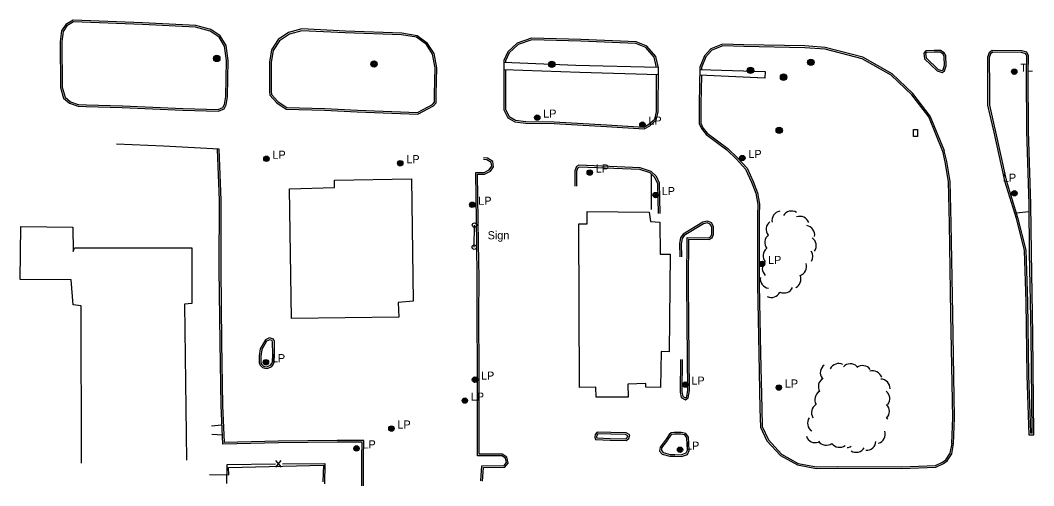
# Model space of a CAD drawing. Extents: x 2402803 to 2427059, y 6985292 to 6997652.
# Drawn here: x 2425944 to 2426544, y 6990901 to 6991177 of the extents above; entities that cross this region are included whole.
import ezdxf

# ---------------------------------------------------------------- set-up
doc = ezdxf.new("R2010")
doc.units = 0
for name, color, linetype in [('p_dtm sidewalk', 7, 'Continuous'), ('p_road - paved curb', 7, 'Continuous'), ('p_structure building', 7, 'Continuous'), ('p_structure fence', 7, 'Continuous'), ('p_structure general', 7, 'Continuous'), ('p_structure sign', 7, 'Continuous'), ('p_utility manhole', 7, 'Continuous'), ('p_veg woods', 7, 'Continuous')]:
    doc.layers.add(name, color=color, linetype=linetype)

msp = doc.modelspace()

# ---------------------------------------------------------------- linework, layer by layer
at = {"layer": 'p_dtm sidewalk'}
for points in [[(2426321.85, 6991149.23), (2426272.99, 6991150.44), (2426230.24, 6991152.2)], [(2426230.22, 6991147.97), (2426275.3, 6991146.53), (2426321.86, 6991145.09)], [(2426346.39, 6991148.01), (2426385.12, 6991146.75), (2426384.92, 6991142.91), (2426346.35, 6991144.65)], [(2426317.67, 6991086.09), (2426317.67, 6991064.95)], [(2426533.98, 6991063.13), (2426541.76, 6991063.83)], [(2426062.84, 6990937.12), (2426056.91, 6990936.61)], [(2426063.41, 6990931.28), (2426057.19, 6990931.68)], [(2426055.79, 6990907.82), (2426067.25, 6990907.72), (2426067.04, 6990911.96), (2426123.29, 6990913.35), (2426122.98, 6990903.58)]]:
    msp.add_lwpolyline(points, dxfattribs=at)
at = {"layer": 'p_road - paved curb'}
for points in [[(2426040.03, 6991123.82), (2426061.1, 6991123.29), (2426064.41, 6991124.68), (2426065.7, 6991127), (2426066.5, 6991132.02), (2426066.88, 6991153.37), (2426065.69, 6991162.22), (2426062.13, 6991167.96), (2426056.54, 6991171.65), (2426047.63, 6991174.18), (2426016.03, 6991175.69), (2425974.88, 6991177.22), (2425970.48, 6991174.62), (2425967.99, 6991170.99), (2425967.21, 6991164.7), (2425967.42, 6991137.35), (2425969.26, 6991131.12), (2425972.75, 6991128.06), (2425977.79, 6991126.27), (2425982.71, 6991126.15), (2426004.03, 6991125.57)], [(2426040.06, 6991124.82), (2426060.91, 6991124.3), (2426063.7, 6991125.47), (2426064.74, 6991127.33), (2426065.5, 6991132.11), (2426065.88, 6991153.31), (2426064.73, 6991161.87), (2426061.4, 6991167.25), (2426056.12, 6991170.73), (2426047.47, 6991173.19), (2426015.99, 6991174.69), (2425975.14, 6991176.21), (2425971.18, 6991173.87), (2425968.95, 6991170.63), (2425968.21, 6991164.64), (2425968.42, 6991137.5), (2425970.14, 6991131.68), (2425973.27, 6991128.94), (2425977.97, 6991127.27), (2425982.74, 6991127.15), (2426004.06, 6991126.57)], [(2426143.39, 6991123), (2426179.34, 6991121.59), (2426188.64, 6991126.44), (2426190.06, 6991128.31), (2426190.07, 6991133.46), (2426190.46, 6991149.07), (2426188.86, 6991157.56), (2426185.08, 6991163.53), (2426178.81, 6991168.07), (2426169.74, 6991169.52), (2426136.29, 6991170.83), (2426110.47, 6991172.06), (2426102.67, 6991169.92), (2426096.52, 6991165.83), (2426092.53, 6991159.69), (2426091.27, 6991152.44), (2426091.39, 6991135), (2426091.61, 6991132.71), (2426095.64, 6991128.3), (2426101.19, 6991124.41), (2426124.02, 6991123.93)], [(2426143.43, 6991124), (2426179.11, 6991122.6), (2426187.98, 6991127.22), (2426189.06, 6991128.65), (2426189.07, 6991133.47), (2426189.46, 6991148.99), (2426187.91, 6991157.19), (2426184.34, 6991162.83), (2426178.42, 6991167.12), (2426169.64, 6991168.52), (2426136.25, 6991169.83), (2426110.58, 6991171.05), (2426103.09, 6991169), (2426097.25, 6991165.11), (2426093.48, 6991159.32), (2426092.27, 6991152.36), (2426092.39, 6991135.05), (2426092.57, 6991133.14), (2426096.3, 6991129.06), (2426101.51, 6991125.4), (2426124.04, 6991124.93)], [(2426291.11, 6991114.13), (2426313.49, 6991112.91), (2426316.84, 6991114.72), (2426320.64, 6991118.06), (2426321.74, 6991122.86), (2426321.88, 6991149.09), (2426320.3, 6991155.73), (2426315.07, 6991161.86), (2426308.69, 6991164.46), (2426275.84, 6991165.86), (2426246.73, 6991166.53), (2426238.25, 6991163.7), (2426232.61, 6991158.46), (2426230.25, 6991153.35), (2426230.2, 6991142.71), (2426230.28, 6991124.08), (2426232.59, 6991119.34), (2426236.77, 6991117.03), (2426243.28, 6991116.16), (2426260.12, 6991116.05)], [(2426320.81, 6991149.29), (2426319.38, 6991155.26), (2426314.47, 6991161.03), (2426308.47, 6991163.47), (2426275.81, 6991164.86), (2426246.88, 6991165.53), (2426238.77, 6991162.82), (2426233.44, 6991157.86), (2426231.25, 6991153.13), (2426231.25, 6991152.39)], [(2426491.5, 6991099.84), (2426483.04, 6991120.4), (2426472.81, 6991133.77), (2426460.44, 6991145.46), (2426443, 6991155.27), (2426420.86, 6991161.11), (2426408.79, 6991161.97), (2426372.62, 6991162.59), (2426359.97, 6991162.98), (2426353.01, 6991160.34), (2426349.14, 6991156.15), (2426346.41, 6991149.46), (2426346.15, 6991127.65), (2426345.99, 6991116.02), (2426347.43, 6991112.99), (2426350.18, 6991109.49), (2426362.38, 6991100.38), (2426368.14, 6991094.86), (2426373.63, 6991088.9), (2426377.16, 6991081.23), (2426379.67, 6991074.67), (2426380.88, 6991068.04), (2426380.55, 6991061.73), (2426380.72, 6991020.33), (2426381.51, 6990979.6), (2426382.13, 6990946.75), (2426382.41, 6990936.03), (2426386.27, 6990927.81), (2426394.29, 6990919.21), (2426404.34, 6990913.54), (2426415.58, 6990911.52), (2426427.9, 6990911.54), (2426466.12, 6990911.46), (2426486.37, 6990912.3), (2426490.84, 6990914.34), (2426493.08, 6990915.95), (2426495.85, 6990920.14), (2426496.95, 6990926.14)], [(2426490.58, 6991099.46), (2426482.17, 6991119.9), (2426472.06, 6991133.1), (2426459.84, 6991144.65), (2426442.62, 6991154.34), (2426420.7, 6991160.12), (2426408.75, 6991160.97), (2426372.6, 6991161.59), (2426360.14, 6991161.97), (2426353.58, 6991159.49), (2426350, 6991155.6), (2426347.41, 6991149.26), (2426347.4, 6991148.11)], [(2426485.38, 6991159.28), (2426480.51, 6991159.11), (2426479.28, 6991157.75), (2426479.67, 6991154.38), (2426487.2, 6991147.17), (2426490.19, 6991146.28), (2426491.55, 6991147.21), (2426492.46, 6991150.26)], [(2426485.41, 6991158.28), (2426480.97, 6991158.13), (2426480.33, 6991157.42), (2426480.62, 6991154.85), (2426487.72, 6991148.06), (2426490.02, 6991147.37), (2426490.69, 6991147.84), (2426491.5, 6991150.55)], [(2426492.46, 6991150.26), (2426492.35, 6991156.32), (2426491.35, 6991157.94), (2426489.14, 6991159.32), (2426485.38, 6991159.28)], [(2426491.46, 6991150.24), (2426491.36, 6991156.03), (2426490.62, 6991157.22), (2426488.86, 6991158.32), (2426485.39, 6991158.28)], [(2426541.31, 6991111.53), (2426541.2, 6991145.71), (2426541.37, 6991156.14), (2426540.35, 6991158.21), (2426537.38, 6991159.14), (2426519.84, 6991159.33), (2426517.97, 6991157.91), (2426516.96, 6991155.28), (2426517.1, 6991137.15), (2426517.1, 6991126.83), (2426520.43, 6991112.41)], [(2426540.31, 6991111.53), (2426540.2, 6991145.72), (2426540.37, 6991155.91), (2426539.64, 6991157.38), (2426537.22, 6991158.14), (2426520.17, 6991158.33), (2426518.8, 6991157.29), (2426517.96, 6991155.1), (2426518.1, 6991137.15), (2426518.1, 6991126.94), (2426521.4, 6991112.64)], [(2426231.22, 6991147.64), (2426231.2, 6991142.71), (2426231.28, 6991124.31), (2426233.35, 6991120.06), (2426237.09, 6991118), (2426243.35, 6991117.16), (2426260.13, 6991117.05)], [(2426291.16, 6991115.13), (2426313.26, 6991113.92), (2426316.26, 6991115.55), (2426319.74, 6991118.6), (2426320.74, 6991122.98), (2426320.86, 6991145.32)], [(2426347.35, 6991144.29), (2426347.15, 6991127.64), (2426346.99, 6991116.24), (2426348.29, 6991113.52), (2426350.88, 6991110.21), (2426363.03, 6991101.14), (2426368.85, 6991095.56), (2426374.47, 6991089.46), (2426378.08, 6991081.62), (2426380.64, 6991074.94), (2426381.88, 6991068.1), (2426381.55, 6991061.71), (2426381.72, 6991020.34), (2426382.51, 6990979.62), (2426383.13, 6990946.77), (2426383.4, 6990936.27), (2426387.11, 6990928.38), (2426394.92, 6990920.01), (2426404.68, 6990914.49), (2426415.67, 6990912.52), (2426427.9, 6990912.54), (2426466.1, 6990912.46), (2426486.13, 6990913.29), (2426490.34, 6990915.21), (2426492.35, 6990916.65), (2426494.9, 6990920.52), (2426495.97, 6990926.32)], [(2426004.08, 6991126.57), (2426040.08, 6991124.82)], [(2426004.03, 6991125.57), (2426040.03, 6991123.82)], [(2426124.02, 6991123.93), (2426143.39, 6991123)], [(2426124.07, 6991124.93), (2426143.44, 6991124)], [(2426260.12, 6991116.05), (2426291.11, 6991114.13)], [(2426260.18, 6991117.05), (2426291.17, 6991115.13)], [(2426520.29, 6991112.6), (2426527.13, 6991082.08), (2426533.92, 6991059.93), (2426538.8, 6991040.71), (2426539.68, 6991010.28), (2426540.24, 6990966.67), (2426541.44, 6990931.49), (2426544.42, 6990931.48), (2426543.91, 6990990.95), (2426543, 6991039.48), (2426542.72, 6991068.13), (2426541.31, 6991111.53)], [(2426521.27, 6991112.82), (2426528.1, 6991082.34), (2426534.88, 6991060.2), (2426539.8, 6991040.85), (2426540.68, 6991010.3), (2426541.24, 6990966.69), (2426542.41, 6990932.49), (2426543.41, 6990932.48), (2426542.91, 6990990.94), (2426542, 6991039.47), (2426541.72, 6991068.11), (2426540.31, 6991111.5)], [(2426061.58, 6991100.69), (2426028.38, 6991102.59), (2426000.57, 6991103.78)], [(2426146.15, 6990901.22), (2426146.01, 6990917.98), (2426146.22, 6990926.98), (2426131.51, 6990927.14), (2426096.58, 6990926.59), (2426063.63, 6990925.87), (2426062.69, 6990948.82), (2426062.06, 6990986.35), (2426061.57, 6991029.57), (2426061.7, 6991070.57), (2426060.58, 6991100.65)], [(2426147.15, 6990901.23), (2426147.01, 6990917.97), (2426147.24, 6990927.97), (2426131.51, 6990928.14), (2426096.56, 6990927.59), (2426064.59, 6990926.89), (2426063.69, 6990948.85), (2426063.06, 6990986.36), (2426062.57, 6991029.57), (2426062.7, 6991070.59), (2426061.58, 6991100.69)], [(2426495.95, 6990926.18), (2426496.49, 6990941.53), (2426495.36, 6991002.91), (2426494.48, 6991056.68), (2426493.94, 6991081.62), (2426491.98, 6991093.26), (2426490.44, 6991099.56)], [(2426496.95, 6990926.14), (2426497.49, 6990941.52), (2426496.36, 6991002.93), (2426495.48, 6991056.7), (2426494.94, 6991081.71), (2426492.96, 6991093.46), (2426491.41, 6991099.8)], [(2426216.65, 6990904.07), (2426217.19, 6990912.94), (2426230.41, 6990913.18), (2426231.76, 6990914.93), (2426231.16, 6990917.53), (2426228.99, 6990919.02), (2426214.66, 6990919), (2426214.6, 6990969.05), (2426214.53, 6991002.11), (2426214.54, 6991024.35), (2426214.25, 6991044.91), (2426213.77, 6991072.41), (2426213.58, 6991086.93), (2426218.64, 6991087.03), (2426221.63, 6991088.58), (2426223.11, 6991090.62), (2426222.76, 6991092.81), (2426220.26, 6991094.47), (2426218.23, 6991094.57)], [(2426217.65, 6990904.01), (2426218.13, 6990911.96), (2426230.91, 6990912.19), (2426232.84, 6990914.69), (2426232.05, 6990918.13), (2426229.3, 6990920.02), (2426215.66, 6990920), (2426215.6, 6990969.05), (2426215.53, 6991002.11), (2426215.54, 6991024.36), (2426215.25, 6991044.93), (2426214.77, 6991072.43), (2426214.59, 6991085.95), (2426218.89, 6991086.03), (2426222.3, 6991087.8), (2426224.16, 6991090.37), (2426223.68, 6991093.4), (2426220.58, 6991095.45), (2426218.28, 6991095.57)], [(2426322.99, 6991062.57), (2426322.6, 6991080.56), (2426320.69, 6991084.6), (2426317.51, 6991087.62), (2426311.08, 6991089.69), (2426274.74, 6991091.22), (2426273.24, 6991090.44), (2426272.34, 6991087.87), (2426272.39, 6991078.85)], [(2426321.99, 6991062.55), (2426321.6, 6991080.33), (2426319.87, 6991084), (2426316.99, 6991086.74), (2426310.9, 6991088.7), (2426274.96, 6991090.21), (2426274.05, 6991089.74), (2426273.34, 6991087.7), (2426273.39, 6991078.86)], [(2426335.06, 6990976.07), (2426334.79, 6990956.73), (2426335.49, 6990953.47), (2426338.05, 6990952.2), (2426339.64, 6990953.38), (2426340.31, 6990957.74), (2426339.95, 6990997.58), (2426339.69, 6991022.85), (2426340.03, 6991047.48), (2426352.02, 6991047.19), (2426353.79, 6991048.22), (2426354.61, 6991050.16), (2426354.55, 6991054.94), (2426353.39, 6991057.14), (2426350.97, 6991058.17), (2426348.19, 6991057.46), (2426336.52, 6991050.34), (2426334.99, 6991048.31), (2426334.32, 6991044.83), (2426334.57, 6991036.91)], [(2426336.06, 6990976.06), (2426335.79, 6990956.83), (2426336.37, 6990954.15), (2426337.95, 6990953.37), (2426338.71, 6990953.94), (2426339.31, 6990957.81), (2426338.95, 6990997.57), (2426338.69, 6991022.85), (2426339.04, 6991048.5), (2426351.76, 6991048.2), (2426353, 6991048.92), (2426353.61, 6991050.36), (2426353.55, 6991054.69), (2426352.67, 6991056.36), (2426350.89, 6991057.12), (2426348.58, 6991056.53), (2426337.2, 6991049.59), (2426335.93, 6991047.89), (2426335.32, 6991044.75), (2426335.57, 6991036.94)], [(2426094.21, 6990979.09), (2426094.2, 6990986.74), (2426093.64, 6990988.04), (2426091.39, 6990988.9), (2426088.91, 6990987.72), (2426085.85, 6990982.35), (2426085.14, 6990978.3)], [(2426093.21, 6990979.09), (2426093.2, 6990986.53), (2426092.89, 6990987.26), (2426091.43, 6990987.81), (2426089.62, 6990986.95), (2426086.8, 6990982.01), (2426086.12, 6990978.13)], [(2426085.14, 6990978.3), (2426085.13, 6990974.09), (2426085.83, 6990972.73), (2426087.13, 6990971.24), (2426089.25, 6990970.76), (2426090.5, 6990970.86), (2426092.61, 6990971.91), (2426093.55, 6990973.13), (2426094.13, 6990974.48), (2426094.21, 6990979.09)], [(2426086.14, 6990978.3), (2426086.13, 6990974.33), (2426086.66, 6990973.3), (2426087.67, 6990972.14), (2426089.32, 6990971.77), (2426090.23, 6990971.84), (2426091.96, 6990972.7), (2426092.68, 6990973.64), (2426093.13, 6990974.69), (2426093.21, 6990979.11)], [(2426293.67, 6990932.85), (2426285.6, 6990932.92), (2426284.39, 6990931.67), (2426284.2, 6990930), (2426284.7, 6990928.65), (2426293.23, 6990928.2)], [(2426293.66, 6990931.85), (2426286.02, 6990931.92), (2426285.35, 6990931.22), (2426285.22, 6990930.12), (2426285.41, 6990929.61), (2426293.28, 6990929.2)], [(2426293.23, 6990928.2), (2426302.87, 6990927.98), (2426304.35, 6990929.19), (2426304.9, 6990931.36), (2426302.77, 6990932.68), (2426293.67, 6990932.85)], [(2426293.25, 6990929.2), (2426302.52, 6990928.99), (2426303.46, 6990929.76), (2426303.75, 6990930.9), (2426302.48, 6990931.69), (2426293.65, 6990931.85)], [(2426326.42, 6990928.92), (2426322.87, 6990924.02), (2426322.6, 6990921.78), (2426324.06, 6990919.97), (2426328.73, 6990918.71), (2426331.6, 6990918.74)], [(2426327.23, 6990928.33), (2426323.83, 6990923.64), (2426323.64, 6990922.08), (2426324.63, 6990920.85), (2426328.86, 6990919.71), (2426331.59, 6990919.74)], [(2426331.66, 6990918.77), (2426335.5, 6990918.57), (2426339.13, 6990919.82), (2426340.17, 6990922.12), (2426339.68, 6990929.99), (2426338.24, 6990932.22), (2426335.34, 6990932.83), (2426331.28, 6990932.76), (2426329.48, 6990932.5), (2426328.32, 6990931.63), (2426326.42, 6990928.92)], [(2426331.71, 6990919.77), (2426335.36, 6990919.58), (2426338.4, 6990920.63), (2426339.16, 6990922.31), (2426338.7, 6990929.67), (2426337.63, 6990931.33), (2426335.24, 6990931.83), (2426331.36, 6990931.76), (2426329.88, 6990931.55), (2426329.05, 6990930.93), (2426327.24, 6990928.35)]]:
    msp.add_lwpolyline(points, dxfattribs=at)
at = {"layer": 'p_structure building'}
for points in [[(2426104.45, 6991000.39), (2426103.19, 6991077.3), (2426129.79, 6991077.96), (2426129.88, 6991082.34), (2426175.52, 6991083.24), (2426176.52, 6991010.6), (2426167.63, 6991009.83), (2426167.95, 6991001.2)], [(2426275.03, 6990959.53), (2426274.81, 6991056.42), (2426279.65, 6991056.56), (2426279.64, 6991063.88), (2426316.41, 6991063.47), (2426317.22, 6991057.84), (2426322.76, 6991057.6), (2426322.98, 6991038.53), (2426328.89, 6991038.44), (2426328.34, 6990980.7), (2426323.44, 6990980.78), (2426323.23, 6990959.54), (2426314.36, 6990959.62), (2426314.39, 6990961.87), (2426303.76, 6990961.38), (2426304.06, 6990953.69), (2426284.93, 6990953.64), (2426284.82, 6990959.59)]]:
    msp.add_lwpolyline(points, close=True, dxfattribs=at)
msp.add_lwpolyline([(2425979.8, 6990914.62), (2425979.73, 6991007.83), (2425974.99, 6991008.39), (2425973.69, 6991023.39), (2425943.56, 6991023.44), (2425943.95, 6991054.89), (2425974.78, 6991054.46), (2425975.02, 6991040.08), (2425975.69, 6991042.34), (2426045.22, 6991042.38), (2426045.27, 6991009.29), (2426040.87, 6991008.91), (2426042.19, 6990916.4)], dxfattribs=at)
at = {"layer": 'p_structure fence'}
for p, q in [((2426098.36, 6990912.18), (2426095.11, 6990916.14)), ((2426095.16, 6990912.14), (2426098.31, 6990916.18))]:
    msp.add_line(p, q, dxfattribs=at)
for points in [[(2426065.97, 6990902.57), (2426066.15, 6990913.78), (2426094.94, 6990914.11)], [(2426098.94, 6990914.15), (2426124.12, 6990914.44), (2426123.97, 6990902.27)]]:
    msp.add_lwpolyline(points, dxfattribs=at)
at = {"layer": 'p_structure general'}
msp.add_lwpolyline([(2426475.54, 6991112.41), (2426475.55, 6991108.34), (2426473.06, 6991108.33), (2426473.05, 6991112.4)], close=True, dxfattribs=at)
at = {"layer": 'p_structure sign'}
msp.add_line((2426212.74, 6991042.67), (2426212.81, 6991055.78), dxfattribs=at)
for centre in [(2426212.8, 6991055.79), (2426212.73, 6991042.68)]:
    msp.add_circle(centre, 1.3, dxfattribs=at)
at = {"layer": 'p_utility manhole'}
for centre, radius in [((2426060.07, 6991154.59), 1.9), ((2426060.07, 6991154.59), 1.44), ((2426060.07, 6991154.59), 0.973), ((2426060.07, 6991154.59), 0.539), ((2426060.07, 6991154.59), 0.192), ((2426153.29, 6991151.27), 1.9), ((2426153.29, 6991151.27), 1.44), ((2426153.29, 6991151.27), 0.973), ((2426153.29, 6991151.27), 0.539), ((2426153.29, 6991151.27), 0.192), ((2426258.66, 6991151.11), 1.9), ((2426258.66, 6991151.11), 1.44), ((2426258.66, 6991151.11), 0.973), ((2426258.66, 6991151.11), 0.539), ((2426258.66, 6991151.11), 0.192), ((2426412.28, 6991152.27), 1.9), ((2426412.28, 6991152.27), 1.44), ((2426412.28, 6991152.27), 0.973), ((2426412.28, 6991152.27), 0.539), ((2426412.28, 6991152.27), 0.192), ((2426376.51, 6991147.52), 1.9), ((2426376.51, 6991147.52), 1.44), ((2426376.51, 6991147.52), 0.973), ((2426376.51, 6991147.52), 0.539), ((2426376.51, 6991147.52), 0.192), ((2426396.11, 6991143.47), 1.9), ((2426396.11, 6991143.47), 1.44), ((2426396.11, 6991143.47), 0.973), ((2426532.89, 6991146.71), 1.6), ((2426532.89, 6991146.71), 1.3), ((2426532.89, 6991146.71), 1), ((2426532.89, 6991146.71), 0.539), ((2426532.89, 6991146.71), 0.192), ((2426396.11, 6991143.47), 0.539), ((2426396.11, 6991143.47), 0.192), ((2426250.05, 6991119.49), 1.6), ((2426250.05, 6991119.49), 1.3), ((2426250.05, 6991119.49), 1), ((2426250.05, 6991119.49), 0.539), ((2426250.05, 6991119.49), 0.192), ((2426312.43, 6991115.35), 1.6), ((2426312.43, 6991115.35), 1.3), ((2426312.43, 6991115.35), 1), ((2426312.43, 6991115.35), 0.539), ((2426312.43, 6991115.35), 0.192), ((2426393.54, 6991111.96), 1.9), ((2426393.54, 6991111.96), 1.44), ((2426393.54, 6991111.96), 0.973), ((2426393.54, 6991111.96), 0.539), ((2426393.54, 6991111.96), 0.192), ((2426089.53, 6991095.07), 1.6), ((2426089.53, 6991095.07), 1.3), ((2426371.65, 6991095.53), 1.6), ((2426371.65, 6991095.53), 1.3), ((2426371.65, 6991095.53), 1), ((2426089.53, 6991095.07), 1), ((2426089.53, 6991095.07), 0.539), ((2426089.53, 6991095.07), 0.192), ((2426168.86, 6991092.47), 1.6), ((2426168.86, 6991092.47), 1.3), ((2426168.86, 6991092.47), 1), ((2426168.86, 6991092.47), 0.539), ((2426168.86, 6991092.47), 0.192), ((2426371.65, 6991095.53), 0.539), ((2426371.65, 6991095.53), 0.192), ((2426281.19, 6991086.94), 1.6), ((2426281.19, 6991086.94), 1.3), ((2426281.19, 6991086.94), 1), ((2426281.19, 6991086.94), 0.539), ((2426281.19, 6991086.94), 0.192), ((2426320.26, 6991073.57), 1.6), ((2426320.26, 6991073.57), 1.3), ((2426320.26, 6991073.57), 1), ((2426320.26, 6991073.57), 0.539), ((2426320.26, 6991073.57), 0.192), ((2426533.01, 6991074.64), 1.6), ((2426533.01, 6991074.64), 1.3), ((2426533.01, 6991074.64), 1), ((2426533.01, 6991074.64), 0.539), ((2426533.01, 6991074.64), 0.192), ((2426211.53, 6991067.82), 1.6), ((2426211.53, 6991067.82), 1.3), ((2426211.53, 6991067.82), 1), ((2426211.53, 6991067.82), 0.539), ((2426211.53, 6991067.82), 0.192), ((2426383.34, 6991032.72), 1.6), ((2426383.34, 6991032.72), 1.3), ((2426383.34, 6991032.72), 1), ((2426383.34, 6991032.72), 0.539), ((2426383.34, 6991032.72), 0.192), ((2426089.18, 6990974.48), 1.6), ((2426089.18, 6990974.48), 1.3), ((2426089.18, 6990974.48), 1), ((2426089.18, 6990974.48), 0.539), ((2426089.18, 6990974.48), 0.192), ((2426213.15, 6990964.11), 1.6), ((2426213.15, 6990964.11), 1.3), ((2426213.15, 6990964.11), 1), ((2426213.15, 6990964.11), 0.539), ((2426213.15, 6990964.11), 0.192), ((2426337.86, 6990961.17), 1.6), ((2426337.86, 6990961.17), 1.3), ((2426337.86, 6990961.17), 1), ((2426337.86, 6990961.17), 0.539), ((2426337.86, 6990961.17), 0.192), ((2426393.3, 6990959.45), 1.6), ((2426393.3, 6990959.45), 1.3), ((2426393.3, 6990959.45), 1), ((2426393.3, 6990959.45), 0.539), ((2426393.3, 6990959.45), 0.192), ((2426207.13, 6990951.68), 1.6), ((2426207.13, 6990951.68), 1.3), ((2426207.13, 6990951.68), 1), ((2426207.13, 6990951.68), 0.539), ((2426207.13, 6990951.68), 0.192), ((2426163.64, 6990935.12), 1.6), ((2426163.64, 6990935.12), 1.3), ((2426163.64, 6990935.12), 1), ((2426163.64, 6990935.12), 0.539), ((2426163.64, 6990935.12), 0.192), ((2426142.9, 6990923.34), 1.6), ((2426142.9, 6990923.34), 1.3), ((2426142.9, 6990923.34), 1), ((2426142.9, 6990923.34), 0.539), ((2426142.9, 6990923.34), 0.192), ((2426334.73, 6990922.58), 1.6), ((2426334.73, 6990922.58), 1.3), ((2426334.73, 6990922.58), 1), ((2426334.73, 6990922.58), 0.539), ((2426334.73, 6990922.58), 0.192)]:
    msp.add_circle(centre, radius, dxfattribs=at)
at = {"layer": 'p_veg woods'}
for centre, start, end in [((2426394.84, 6991058.47), 100.65255, 190.65255), ((2426400.83, 6991058.46), 58.55964, 148.55964), ((2426405.73, 6991055.3), 19.98141, 109.98141), ((2426391.45, 6991053.34), 128.25814, 218.25814), ((2426408.93, 6991049.89), 350.84139, 80.84139), ((2426390.58, 6991045.35), 127.73485, 217.73485), ((2426409.83, 6991043.47), 326.35101, 56.35101), ((2426389.56, 6991037.54), 129.53399, 219.53399), ((2426407.77, 6991037.24), 330.15235, 32.04017), ((2426389.13, 6991030.08), 137.01068, 227.01068), ((2426404.04, 6991031.16), 288.06971, 18.06971), ((2426387.94, 6991023.94), 171.74126, 261.74126), ((2426400.75, 6991023.71), 298.25802, 20.24616), ((2426396.38, 6991021.15), 244.38662, 334.38662), ((2426388.84, 6991018.49), 244.38662, 334.38662), ((2426423.5, 6990968.2), 125.36263, 215.36263), ((2426428.76, 6990968), 63.02544, 153.02544), ((2426435.66, 6990967.84), 46.11133, 136.11132), ((2426442.95, 6990966.82), 36.82424, 126.82424), ((2426422.36, 6990959.89), 119.86192, 209.86192), ((2426448.98, 6990963.72), 18.57723, 108.57723), ((2426453.57, 6990958.85), 358.83329, 88.83329), ((2426420.24, 6990952.22), 120.53227, 210.53227), ((2426453.43, 6990952.89), 322.18087, 52.18087), ((2426418.28, 6990944.56), 121.84851, 211.84851), ((2426453.22, 6990945.39), 314.81566, 44.81566), ((2426415.95, 6990938.39), 146.38501, 236.38501), ((2426453.21, 6990937.37), 34.98594, 45.08052), ((2426414.97, 6990932.41), 199.131, 289.131), ((2426450.71, 6990931.8), 287.79984, 17.79984), ((2426421.4, 6990930.91), 215.97128, 305.97128), ((2426429.3, 6990929.66), 215.97128, 305.97128), ((2426433.1, 6990929.4), 277.57763, 302.17208), ((2426439.06, 6990926.67), 239.10968, 329.10968), ((2426445.24, 6990927.87), 266.45068, 356.45068)]:
    msp.add_arc(centre, 5.65, start, end, dxfattribs=at)

# ---------------------------------------------------------------- texts
at = {"layer": 'p_structure sign'}
msp.add_text('Sign', height=4.8, dxfattribs=at).set_placement((2426220.67, 6991047.34))
at = {"layer": 'p_utility manhole'}
for s, p in [('  TL', (2426532.89, 6991146.71)), ('  LP', (2426250.05, 6991119.49)), ('  LP', (2426312.43, 6991115.35)), ('  LP', (2426089.53, 6991095.07)), ('  LP', (2426168.86, 6991092.47)), ('  LP', (2426371.65, 6991095.53)), ('  LP', (2426281.19, 6991086.94)), ('  LP', (2426522.58, 6991081.47)), ('  LP', (2426320.26, 6991073.57)), ('  LP', (2426211.53, 6991067.82)), ('  LP', (2426383.34, 6991032.72)), ('  LP', (2426089.18, 6990974.48)), ('  LP', (2426213.15, 6990964.11)), ('  LP', (2426337.86, 6990961.17)), ('  LP', (2426393.3, 6990959.45)), ('  LP', (2426207.13, 6990951.68)), ('  LP', (2426163.64, 6990935.12)), ('  LP', (2426142.9, 6990923.34)), ('  LP', (2426334.73, 6990922.58))]:
    msp.add_text(s, height=4.8, dxfattribs=at).set_placement(p)

doc.saveas('drawing.dxf')
